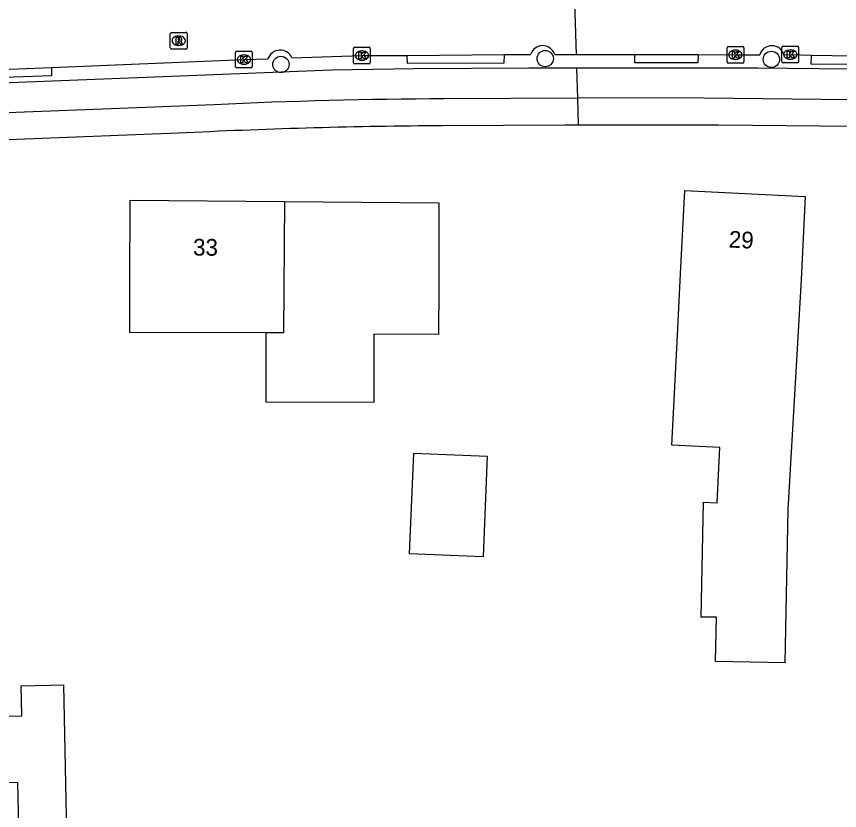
# Model space of a CAD drawing. Extents: x 157321 to 158827, y 386650 to 388532.
# Drawn here: x 158105.24 to 158154.5, y 387775.16 to 387822.69 of the extents above; entities that cross this region are included whole.
import ezdxf

# ---------------------------------------------------------------- set-up
doc = ezdxf.new("R2010")
doc.units = 0
for name, color, linetype in [('IMGEO_Berm_open', 7, 'Continuous'), ('IMGEO_Boom', 7, 'Continuous'), ('IMGEO_Fietspad_open', 7, 'Continuous'), ('IMGEO_Kolk', 7, 'Continuous'), ('IMGEO_Pand', 7, 'Continuous'), ('IMGEO_Pand_nummerreeks', 7, 'Continuous'), ('IMGEO_Rijbaan_lokaal_open', 7, 'Continuous'), ('IMGEO_Rioolput', 7, 'Continuous'), ('IMGEO_Voetpad_open', 7, 'Continuous')]:
    doc.layers.add(name, color=color, linetype=linetype)

msp = doc.modelspace()

# ---------------------------------------------------------------- linework, layer by layer
at = {"layer": 'IMGEO_Berm_open'}
for points in [[(158134.43, 387820.411), (158134.405, 387819.889), (158128.636, 387819.867), (158128.615, 387820.364)], [(158146.028, 387820.406), (158146.017, 387819.913), (158142.237, 387819.912), (158142.238, 387820.413)], [(158152.79, 387820.367), (158152.782, 387819.856), (158156.559, 387819.833), (158156.558, 387820.317)], [(158107.335, 387819.637), (158107.348, 387819.136), (158102.81, 387818.979), (158102.788, 387819.461)]]:
    msp.add_lwpolyline(points, dxfattribs=at)
at = {"layer": 'IMGEO_Boom'}
for centre in [(158121.067, 387819.817), (158136.883, 387820.165), (158150.419, 387820.122)]:
    msp.add_circle(centre, 0.489, dxfattribs=at)
at = {"layer": 'IMGEO_Fietspad_open'}
for points in [[(158138.778, 387819.598), (158135.899, 387819.597), (158129.05, 387819.564), (158126.569, 387819.519), (158124.089, 387819.471), (158119.08, 387819.279), (158100.257, 387818.545), (158090.007, 387818.154), (158055.331, 387816.789), (158043.299, 387816.302), (158033.665, 387815.894), (158025.822, 387815.511), (158017.098, 387815.02), (158006.675, 387814.461)], [(158235.651, 387817.345), (158229.885, 387817.639), (158222.79, 387817.966), (158217.361, 387818.195), (158215.042, 387818.276), (158210.429, 387818.411), (158205.715, 387818.531), (158199.583, 387818.672), (158192.499, 387818.85), (158184.378, 387819.064), (158178.182, 387819.211), (158166.231, 387819.447), (158156.888, 387819.519), (158149.616, 387819.591), (158146.189, 387819.599), (158138.778, 387819.598)], [(158138.833, 387817.806), (158138.778, 387819.598)], [(158138.833, 387817.806), (158130.843, 387817.762)], [(158238.444, 387815.332), (158233.441, 387815.648), (158228.913, 387815.876), (158222.449, 387816.189), (158215.444, 387816.455), (158210.433, 387816.602), (158206.452, 387816.707), (158199.436, 387816.866), (158189.28, 387817.135), (158178.41, 387817.407), (158166.401, 387817.64), (158161.4, 387817.68), (158153.404, 387817.729), (158146.373, 387817.798), (158139.761, 387817.811), (158138.833, 387817.806)], [(158117.08, 387817.41), (158109.358, 387817.104), (158103.633, 387816.875), (158085.379, 387816.16), (158065.961, 387815.395), (158052.385, 387814.886), (158044.342, 387814.563), (158033.371, 387814.077), (158027.364, 387813.748), (158019.295, 387813.341), (158013.363, 387813.005), (158004.247, 387812.533)]]:
    msp.add_lwpolyline(points, dxfattribs=at)
msp.add_arc((158132.613, 387479.335), 338.432, 90.29958, 92.63055, dxfattribs=at)
at = {"layer": 'IMGEO_Kolk'}
for p, q in [((158125.417, 387819.923), (158125.417, 387820.775)), ((158125.492, 387820.849), (158126.344, 387820.849)), ((158126.418, 387820.775), (158126.418, 387819.923)), ((158147.767, 387819.97), (158147.767, 387820.822)), ((158147.842, 387820.896), (158148.694, 387820.896)), ((158148.768, 387820.822), (158148.768, 387819.97)), ((158151.049, 387819.984), (158151.049, 387820.836)), ((158151.124, 387820.91), (158151.976, 387820.91)), ((158152.05, 387820.836), (158152.05, 387819.984)), ((158118.355, 387819.685), (158118.355, 387820.537)), ((158118.43, 387820.611), (158119.282, 387820.611)), ((158118.843, 387820.391), (158118.868, 387820.391)), ((158119.356, 387820.537), (158119.356, 387819.685)), ((158125.905, 387820.629), (158125.93, 387820.629)), ((158148.255, 387820.676), (158148.28, 387820.676)), ((158151.537, 387820.69), (158151.562, 387820.69)), ((158118.866, 387819.831), (158118.841, 387819.831)), ((158126.344, 387819.849), (158125.492, 387819.849)), ((158125.928, 387820.069), (158125.903, 387820.069)), ((158148.694, 387819.896), (158147.842, 387819.896)), ((158148.278, 387820.116), (158148.253, 387820.116)), ((158151.976, 387819.91), (158151.124, 387819.91)), ((158151.56, 387820.13), (158151.535, 387820.13)), ((158119.282, 387819.611), (158118.43, 387819.611))]:
    msp.add_line(p, q, dxfattribs=at)
for points in [[(158125.417, 387819.923), (158125.417, 387820.775)], [(158125.492, 387820.849), (158126.344, 387820.849)], [(158126.418, 387820.775), (158126.418, 387819.923)], [(158147.767, 387819.97), (158147.767, 387820.822)], [(158147.842, 387820.896), (158148.694, 387820.896)], [(158148.768, 387820.822), (158148.768, 387819.97)], [(158151.049, 387819.984), (158151.049, 387820.836)], [(158151.124, 387820.91), (158151.976, 387820.91)], [(158152.05, 387820.836), (158152.05, 387819.984)], [(158118.355, 387819.685), (158118.355, 387820.537)], [(158118.43, 387820.611), (158119.282, 387820.611)], [(158118.676, 387820.311), (158118.799, 387820.311), (158118.799, 387820.16), (158118.929, 387820.311), (158119.093, 387820.311), (158118.947, 387820.16), (158119.1, 387819.911), (158118.948, 387819.911), (158118.863, 387820.075), (158118.799, 387820.008), (158118.799, 387819.911), (158118.676, 387819.911), (158118.676, 387820.311)], [(158119.356, 387820.537), (158119.356, 387819.685)], [(158125.738, 387820.549), (158125.861, 387820.549), (158125.861, 387820.398), (158125.991, 387820.549), (158126.155, 387820.549), (158126.009, 387820.398), (158126.162, 387820.149), (158126.01, 387820.149), (158125.925, 387820.313), (158125.861, 387820.246), (158125.861, 387820.149), (158125.738, 387820.149), (158125.738, 387820.549)], [(158148.088, 387820.596), (158148.211, 387820.596), (158148.211, 387820.445), (158148.341, 387820.596), (158148.505, 387820.596), (158148.359, 387820.445), (158148.512, 387820.196), (158148.36, 387820.196), (158148.275, 387820.36), (158148.211, 387820.293), (158148.211, 387820.196), (158148.088, 387820.196), (158148.088, 387820.596)], [(158151.37, 387820.61), (158151.493, 387820.61), (158151.493, 387820.459), (158151.623, 387820.61), (158151.787, 387820.61), (158151.641, 387820.459), (158151.794, 387820.21), (158151.642, 387820.21), (158151.557, 387820.374), (158151.493, 387820.307), (158151.493, 387820.21), (158151.37, 387820.21), (158151.37, 387820.61)], [(158126.344, 387819.849), (158125.492, 387819.849)], [(158148.694, 387819.896), (158147.842, 387819.896)], [(158151.976, 387819.91), (158151.124, 387819.91)], [(158119.282, 387819.611), (158118.43, 387819.611)]]:
    msp.add_lwpolyline(points, dxfattribs=at)
for centre, start, end in [((158125.494, 387820.773), 91.552, 178.448), ((158125.494, 387820.773), 91.552, 178.448), ((158126.342, 387820.773), 1.552, 88.448), ((158126.342, 387820.773), 1.552, 88.448), ((158147.844, 387820.82), 91.552, 178.448), ((158147.844, 387820.82), 91.552, 178.448), ((158148.692, 387820.82), 1.552, 88.448), ((158148.692, 387820.82), 1.552, 88.448), ((158151.126, 387820.834), 91.552, 178.448), ((158151.126, 387820.834), 91.552, 178.448), ((158151.974, 387820.834), 1.552, 88.448), ((158151.974, 387820.834), 1.552, 88.448), ((158118.432, 387820.535), 91.552, 178.448), ((158118.432, 387820.535), 91.552, 178.448), ((158119.28, 387820.535), 1.552, 88.448), ((158119.28, 387820.535), 1.552, 88.448), ((158125.494, 387819.925), 181.552, 268.448), ((158125.494, 387819.925), 181.552, 268.448), ((158126.342, 387819.925), 271.552, 358.448), ((158126.342, 387819.925), 271.552, 358.448), ((158147.844, 387819.972), 181.552, 268.448), ((158147.844, 387819.972), 181.552, 268.448), ((158148.692, 387819.972), 271.552, 358.448), ((158148.692, 387819.972), 271.552, 358.448), ((158151.126, 387819.986), 181.552, 268.448), ((158151.126, 387819.986), 181.552, 268.448), ((158151.974, 387819.986), 271.552, 358.448), ((158151.974, 387819.986), 271.552, 358.448), ((158118.432, 387819.687), 181.552, 268.448), ((158118.432, 387819.687), 181.552, 268.448), ((158119.28, 387819.687), 271.552, 358.448), ((158119.28, 387819.687), 271.552, 358.448)]:
    msp.add_arc(centre, 0.0765, start, end, dxfattribs=at)
for centre, major_axis, ratio, start_param, end_param in [((158118.842, 387820.111), (-0.387, 0.002), 0.722429, 4.712389, 7.853982), ((158118.867, 387820.111), (-0.39, 0.002), 0.717154, 1.570796, 4.712389), ((158125.904, 387820.349), (-0.387, 0.002), 0.722429, 4.712389, 7.853982), ((158125.929, 387820.349), (-0.39, 0.002), 0.717154, 1.570796, 4.712389), ((158148.254, 387820.396), (-0.387, 0.002), 0.722429, 4.712389, 7.853982), ((158148.279, 387820.396), (-0.39, 0.002), 0.717154, 1.570796, 4.712389), ((158151.536, 387820.41), (-0.387, 0.002), 0.722429, 4.712389, 7.853982), ((158151.561, 387820.41), (-0.39, 0.002), 0.717154, 1.570796, 4.712389)]:
    msp.add_ellipse(centre, major_axis=major_axis, ratio=ratio, start_param=start_param, end_param=end_param, dxfattribs=at)
at = {"layer": 'IMGEO_Pand'}
for points in [[(158144.981, 387807.282), (158145.23, 387812.275), (158152.445, 387811.917), (158152.196, 387806.923), (158151.395, 387793.175), (158151.217, 387783.996), (158147.08, 387784.076), (158147.132, 387786.722), (158146.225, 387786.74), (158146.359, 387793.624), (158147.177, 387793.583), (158147.341, 387796.881), (158144.47, 387797.024), (158144.778, 387803.204), (158144.981, 387807.282)], [(158120.19, 387803.75), (158112.026, 387803.769), (158112.033, 387806.693), (158112.044, 387811.692), (158121.284, 387811.611)], [(158121.284, 387811.611), (158130.525, 387811.529), (158130.514, 387806.53), (158130.507, 387803.661), (158126.632, 387803.67), (158126.622, 387799.586), (158120.181, 387799.6), (158120.19, 387803.75)], [(158121.284, 387811.611), (158121.215, 387803.747), (158120.19, 387803.75)], [(158129.013, 387796.556), (158133.417, 387796.377), (158133.172, 387790.341), (158128.768, 387790.52), (158129.013, 387796.556)], [(158107.547, 387767.862), (158105.515, 387767.821), (158105.332, 387776.836), (158099.193, 387776.711), (158099.112, 387780.696), (158105.568, 387780.827), (158105.532, 387782.629), (158108.066, 387782.68), (158108.366, 387767.879)]]:
    msp.add_lwpolyline(points, dxfattribs=at)
at = {"layer": 'IMGEO_Rijbaan_lokaal_open'}
for points in [[(158138.753, 387820.419), (158138.521, 387827.92)], [(158121.728, 387820.221), (158125.917, 387820.35), (158128.615, 387820.364)], [(158128.615, 387820.364), (158134.43, 387820.411)], [(158134.43, 387820.411), (158136.006, 387820.424)], [(158137.45, 387820.421), (158138.753, 387820.419)], [(158138.753, 387820.419), (158142.238, 387820.413)], [(158142.238, 387820.413), (158146.028, 387820.406)], [(158146.028, 387820.406), (158148.268, 387820.397), (158149.718, 387820.403)], [(158151.178, 387820.404), (158151.551, 387820.412), (158152.79, 387820.367)], [(158152.79, 387820.367), (158156.558, 387820.317)], [(158107.335, 387819.637), (158118.856, 387820.111), (158120.292, 387820.153)], [(158102.788, 387819.461), (158107.335, 387819.637)]]:
    msp.add_lwpolyline(points, dxfattribs=at)
for centre, radius, start, end in [((158136.728, 387820.183), 0.761, 18.1999, 161.562), ((158150.448, 387820.171), 0.766, 17.719, 162.3595), ((158121.023, 387819.908), 0.771, 23.9804, 161.4419)]:
    msp.add_arc(centre, radius, start, end, dxfattribs=at)
at = {"layer": 'IMGEO_Rioolput'}
for p, q in [((158114.526, 387821.741), (158115.378, 387821.741)), ((158114.451, 387820.815), (158114.451, 387821.667)), ((158114.939, 387821.521), (158114.964, 387821.521)), ((158115.452, 387821.667), (158115.452, 387820.815)), ((158115.378, 387820.741), (158114.526, 387820.741)), ((158114.962, 387820.961), (158114.937, 387820.961))]:
    msp.add_line(p, q, dxfattribs=at)
for points in [[(158114.526, 387821.741), (158115.378, 387821.741)], [(158114.451, 387820.815), (158114.451, 387821.667)], [(158115.04, 387821.439), (158114.788, 387821.441), (158114.788, 387821.041)], [(158114.966, 387821.36), (158114.912, 387821.36), (158114.912, 387821.279)], [(158114.912, 387821.279), (158114.964, 387821.279)], [(158115.452, 387821.667), (158115.452, 387820.815)], [(158115.378, 387820.741), (158114.526, 387820.741)], [(158114.788, 387821.041), (158114.912, 387821.041), (158114.912, 387821.203), (158114.923, 387821.203)], [(158114.97, 387821.174), (158115.041, 387821.041), (158115.181, 387821.041), (158115.116, 387821.167)]]:
    msp.add_lwpolyline(points, dxfattribs=at)
for centre, radius, start, end in [((158114.528, 387821.665), 0.0765, 91.552, 178.448), ((158114.528, 387821.665), 0.0765, 91.552, 178.448), ((158115.376, 387821.665), 0.0765, 1.552, 88.448), ((158115.376, 387821.665), 0.0765, 1.552, 88.448), ((158114.948, 387821.468), 0.19, 274.7715, 282.9687), ((158114.972, 387821.264), 0.0964, 77.0061, 93.1865), ((158114.986, 387821.321), 0.0378, 276.6634, 79.6772), ((158115.039, 387821.329), 0.109, 350.3612, 89.416), ((158115.037, 387821.329), 0.112, 277.5842, 350.9817), ((158114.528, 387820.817), 0.0765, 181.552, 268.448), ((158114.528, 387820.817), 0.0765, 181.552, 268.448), ((158114.922, 387821.15), 0.0533, 26.0293, 88.6989), ((158115.021, 387821.114), 0.108, 29.5134, 73.7905), ((158115.376, 387820.817), 0.0765, 271.552, 358.448), ((158115.376, 387820.817), 0.0765, 271.552, 358.448)]:
    msp.add_arc(centre, radius, start, end, dxfattribs=at)
for centre, major_axis, ratio, start_param, end_param in [((158114.938, 387821.241), (-0.387, 0.002), 0.722429, 4.712389, 7.853982), ((158114.963, 387821.241), (-0.39, 0.002), 0.717154, 1.570796, 4.712389)]:
    msp.add_ellipse(centre, major_axis=major_axis, ratio=ratio, start_param=start_param, end_param=end_param, dxfattribs=at)
at = {"layer": 'IMGEO_Voetpad_open'}
for points in [[(158138.883, 387816.18), (158138.833, 387817.806)], [(158138.883, 387816.18), (158138.051, 387816.181), (158130.711, 387816.148)], [(158233.4, 387814.032), (158228.851, 387814.277), (158222.512, 387814.575), (158214.817, 387814.856), (158211.118, 387814.965), (158206.387, 387815.079), (158200.169, 387815.233), (158178.014, 387815.797), (158166.582, 387816.028), (158161.156, 387816.09), (158153.357, 387816.129), (158147.262, 387816.191), (158139.292, 387816.182), (158138.883, 387816.18)], [(158115.415, 387815.727), (158103.704, 387815.261), (158085.627, 387814.555), (158065.444, 387813.761), (158052.508, 387813.285), (158045.053, 387812.966), (158032.91, 387812.431), (158027.544, 387812.18), (158019.006, 387811.707), (158014.013, 387811.437), (158004.135, 387810.907)]]:
    msp.add_lwpolyline(points, dxfattribs=at)
msp.add_arc((158133.188, 387448.08), 368.077, 90.38554, 92.76763, dxfattribs=at)

# ---------------------------------------------------------------- texts
at = {"layer": 'IMGEO_Pand_nummerreeks'}
for s, rotation, p in [('29', 357.1581, (158147.85, 387808.862)), ('33', 359.4947, (158115.809, 387808.379))]:
    msp.add_text(s, height=1, rotation=rotation, dxfattribs=at).set_placement(p)

doc.saveas('drawing.dxf')
